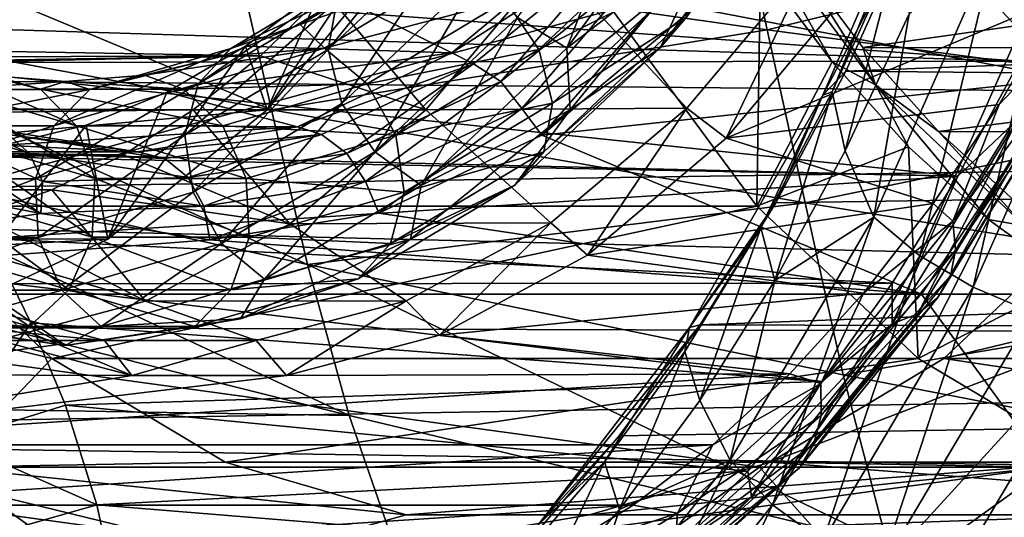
# Model space of a CAD drawing. Header units: metres. Extents: x -62 to 150, y -92 to 92.
# Tile 554 of 656: x 18.99 to 24.58, y 49.02 to 51.85. Entities that reach past the tile are written whole.
import ezdxf

# ---------------------------------------------------------------- set-up
doc = ezdxf.new("R2010")
doc.units = ezdxf.units.M
doc.layers.add('solid_500615', color=7, linetype='CONTINUOUS')

msp = doc.modelspace()

# ---------------------------------------------------------------- linework, layer by layer
at = {"layer": 'solid_500615'}
for points in [[(22.823362, 51.918865, 10.119308), (23.610107, 52.911377, 8.99572), (24.936405, 51.515221, 7.10157)], [(23.553944, 51.42284, 4.408726), (24.219845, 52.958393, 3.582947), (23.606916, 51.440926, 4.287456)], [(23.553944, 51.42284, 4.408726), (24.046759, 52.360786, 4.001902), (24.219845, 52.958393, 3.582947)], [(24.219845, 52.958393, 3.582947), (23.980631, 52.268784, 3.753736), (23.606916, 51.440926, 4.287456)], [(23.610107, 52.911377, 8.99572), (25.637812, 52.947132, 6.099857), (24.936405, 51.515221, 7.10157)], [(21.81934, 51.863857, 8.788908), (22.54587, 52.849743, 7.751315), (22.098846, 51.689903, 8.845882)], [(22.54587, 52.849743, 7.751315), (22.84091, 52.696869, 7.786105), (22.098846, 51.689903, 8.845882)], [(43.289104, 52.749004, 42.494816), (44.010193, 51.277042, 41.464993), (11.985031, 52.360786, 21.227833)], [(20.219879, 52.222961, 32.066986), (23.236803, 51.794544, 34.568848), (23.025438, 52.783855, 34.877197)], [(23.025438, 52.783855, 34.877197), (23.236803, 51.794544, 34.568848), (26.041767, 52.473843, 37.388412)], [(54.737831, 52.749058, 26.144341), (24.046759, 52.360786, 4.001902), (23.684385, 51.559376, 4.519424)], [(54.01675, 51.277092, 27.17415), (54.737831, 52.749058, 26.144341), (23.684385, 51.559376, 4.519424)], [(22.098846, 51.689903, 8.845882), (22.84091, 52.696869, 7.786105), (22.936951, 52.339554, 8.213639)], [(22.630499, 51.690514, 9.218637), (22.936951, 52.339554, 8.213639), (23.372509, 52.697407, 8.158937)], [(22.630499, 51.690514, 9.218637), (23.372509, 52.697407, 8.158937), (22.779068, 51.864956, 9.461796)], [(17.220516, 52.676804, 29.552767), (20.421335, 51.338207, 31.769438), (20.219879, 52.222961, 32.066986)], [(17.220516, 52.676804, 29.552767), (17.406792, 51.897495, 29.28005), (20.421335, 51.338207, 31.769438)], [(21.524834, 52.647465, 9.207676), (21.500717, 52.395374, 8.989732), (20.743916, 51.681328, 10.070555)], [(20.793119, 51.957088, 10.25267), (21.524834, 52.647465, 9.207676), (20.743916, 51.681328, 10.070555)], [(23.852058, 51.480328, 23.496443), (23.378517, 52.233299, 24.347076), (23.09128, 52.512688, 24.582947)], [(23.09128, 52.512688, 24.582947), (23.199709, 52.15678, 24.300468), (23.606714, 51.610855, 23.719204)], [(23.852058, 51.480328, 23.496443), (23.09128, 52.512688, 24.582947), (23.606714, 51.610855, 23.719204)], [(23.236803, 51.794544, 34.568848), (26.268398, 51.391872, 37.056774), (26.041767, 52.473843, 37.388412)], [(20.397736, 51.339745, 8.178777), (21.118267, 52.433067, 9.067542), (20.706339, 52.033047, 9.655836)], [(20.397736, 51.339745, 8.178777), (21.216732, 52.339554, 7.009129), (21.118267, 52.433067, 9.067542)], [(44.010193, 51.277042, 41.464993), (12.347404, 51.559376, 20.71031), (11.985031, 52.360786, 21.227833)], [(20.743916, 51.681328, 10.070555), (21.500717, 52.395374, 8.989732), (20.821203, 51.375362, 9.960832)], [(21.500717, 52.395374, 8.989732), (21.605841, 52.115669, 8.840255), (20.821203, 51.375362, 9.960832)], [(21.941397, 51.682831, 10.909845), (22.698061, 52.396748, 9.829217), (21.752958, 51.95829, 10.925402)], [(22.803185, 52.117043, 9.67974), (22.698061, 52.396748, 9.829217), (21.941397, 51.682831, 10.909845)], [(23.553944, 51.42284, 4.408726), (23.684385, 51.559376, 4.519424), (24.046759, 52.360786, 4.001902)], [(13.112591, 51.345097, 3.066365), (13.93245, 52.348595, 1.895486), (21.216732, 52.339554, 7.009129)], [(13.112591, 51.345097, 3.066365), (21.216732, 52.339554, 7.009129), (20.397736, 51.339745, 8.178777)], [(17.730583, 52.121891, 0.369187), (24.991106, 52.311672, 5.280504), (24.670111, 51.61591, 5.739018)], [(20.706339, 52.033047, 9.655836), (22.26708, 52.348557, 10.042036), (21.44676, 51.663204, 11.213574)], [(22.379375, 52.259544, 10.214622), (21.44676, 51.663204, 11.213574), (22.26708, 52.348557, 10.042036)], [(22.098846, 51.689903, 8.845882), (22.936951, 52.339554, 8.213639), (22.117954, 51.339745, 9.383287)], [(22.630499, 51.690514, 9.218637), (22.117954, 51.339745, 9.383287), (22.936951, 52.339554, 8.213639)], [(24.539656, 52.2994, 3.052626), (23.844027, 50.729298, 4.048327), (24.043787, 51.88427, 3.663541)], [(24.104622, 50.509071, 3.922002), (23.844027, 50.729298, 4.048327), (24.539656, 52.2994, 3.052626)], [(24.81715, 52.118504, 2.902112), (24.104622, 50.509071, 3.922002), (24.539656, 52.2994, 3.052626)], [(22.379375, 52.259544, 10.214622), (21.569481, 51.601112, 11.371274), (21.44676, 51.663204, 11.213574)], [(21.723804, 51.499252, 11.434073), (21.569481, 51.601112, 11.371274), (22.379375, 52.259544, 10.214622)], [(22.543524, 52.165668, 10.263395), (21.723804, 51.499252, 11.434073), (22.379375, 52.259544, 10.214622)], [(23.606916, 51.440926, 4.287456), (23.980631, 52.268784, 3.753736), (23.680193, 51.105766, 4.182806)], [(23.980631, 52.268784, 3.753736), (24.043787, 51.88427, 3.663541), (23.680193, 51.105766, 4.182806)], [(20.219879, 52.222961, 32.066986), (20.421335, 51.338207, 31.769438), (23.236803, 51.794544, 34.568848)], [(20.728571, 52.0065, 8.534431), (21.298803, 51.339745, 8.809711), (22.007111, 52.181686, 7.798141)], [(22.007111, 52.181686, 7.798141), (21.298803, 51.339745, 8.809711), (22.782019, 51.348557, 9.82968)], [(22.007111, 52.181686, 7.798141), (22.782019, 51.348557, 9.82968), (23.490656, 52.19434, 8.817597)], [(22.782019, 51.348557, 9.82968), (23.005054, 51.177387, 9.859822), (23.490656, 52.19434, 8.817597)], [(23.490656, 52.19434, 8.817597), (23.005054, 51.177387, 9.859822), (23.727278, 52.039986, 8.828382)], [(23.378517, 52.233299, 24.347076), (23.781551, 51.692703, 23.771484), (27.502647, 52.224648, 27.222256)], [(23.852058, 51.480328, 23.496443), (23.781551, 51.692703, 23.771484), (23.378517, 52.233299, 24.347076)], [(23.781551, 51.692703, 23.771484), (27.905581, 51.685608, 26.646807), (27.502647, 52.224648, 27.222256)], [(20.959049, 52.147911, 10.471037), (20.793119, 51.957088, 10.25267), (20.006208, 51.486099, 11.376495)], [(20.190807, 51.688099, 11.568198), (20.959049, 52.147911, 10.471037), (20.006208, 51.486099, 11.376495)], [(21.011271, 52.073986, 10.963797), (20.959049, 52.147911, 10.471037), (20.190807, 51.688099, 11.568198)], [(21.490763, 52.148575, 10.843704), (21.011271, 52.073986, 10.963797), (20.58429, 51.824482, 11.573588)], [(20.722588, 51.688805, 11.940773), (21.490763, 52.148575, 10.843704), (20.58429, 51.824482, 11.573588)], [(21.752958, 51.95829, 10.925402), (21.490763, 52.148575, 10.843704), (20.722588, 51.688805, 11.940773)], [(21.844553, 51.346691, 11.450836), (21.723804, 51.499252, 11.434073), (22.543524, 52.165668, 10.263395)], [(22.678982, 52.025066, 10.259148), (21.844553, 51.346691, 11.450836), (22.543524, 52.165668, 10.263395)], [(22.356819, 51.907036, 24.749304), (23.179138, 50.791168, 23.574913), (23.199709, 52.15678, 24.300468)], [(23.179138, 50.791168, 23.574913), (23.606714, 51.610855, 23.719204), (23.199709, 52.15678, 24.300468)], [(20.728571, 52.0065, 8.534431), (8.48471, 52.120819, -0.260806), (8.514922, 51.848549, 0.309033)], [(17.977684, 51.823914, 0.833828), (17.730583, 52.121891, 0.369187), (24.670111, 51.61591, 5.739018)], [(20.58429, 51.824482, 11.573588), (21.011271, 52.073986, 10.963797), (20.190807, 51.688099, 11.568198)], [(20.821203, 51.375362, 9.960832), (21.605841, 52.115669, 8.840255), (21.009642, 51.099903, 9.945274)], [(21.605841, 52.115669, 8.840255), (21.81934, 51.863857, 8.788908), (21.009642, 51.099903, 9.945274)], [(22.018684, 51.376865, 10.800121), (22.803185, 52.117043, 9.67974), (21.941397, 51.682831, 10.909845)], [(22.779068, 51.864956, 9.461796), (22.803185, 52.117043, 9.67974), (22.018684, 51.376865, 10.800121)], [(24.407335, 50.330456, 3.882042), (24.104622, 50.509071, 3.922002), (24.81715, 52.118504, 2.902112)], [(25.133606, 51.972061, 2.84248), (24.407335, 50.330456, 3.882042), (24.81715, 52.118504, 2.902112)], [(20.274998, 51.700996, 10.271855), (20.706339, 52.033047, 9.655836), (21.44676, 51.663204, 11.213574)], [(20.397736, 51.339745, 8.178777), (20.706339, 52.033047, 9.655836), (20.274998, 51.700996, 10.271855)], [(22.678982, 52.025066, 10.259148), (21.957088, 51.195084, 11.356475), (21.844553, 51.346691, 11.450836)], [(22.678982, 52.025066, 10.259148), (22.823362, 51.918865, 10.119308), (21.957088, 51.195084, 11.356475)], [(24.903923, 51.975922, 7.147959), (23.727278, 52.039986, 8.828382), (23.005054, 51.177387, 9.859822)], [(20.728571, 52.0065, 8.534431), (8.514922, 51.848549, 0.309033), (20.360184, 51.646812, 9.060543)], [(20.728571, 52.0065, 8.534431), (20.360184, 51.646812, 9.060543), (21.298803, 51.339745, 8.809711)], [(20.966166, 51.487377, 12.049058), (21.752958, 51.95829, 10.925402), (20.722588, 51.688805, 11.940773)], [(21.941397, 51.682831, 10.909845), (21.752958, 51.95829, 10.925402), (20.966166, 51.487377, 12.049058)], [(24.556082, 51.36935, 7.644727), (24.903923, 51.975922, 7.147959), (23.005054, 51.177387, 9.859822)], [(24.746265, 50.18792, 3.922429), (24.407335, 50.330456, 3.882042), (25.133606, 51.972061, 2.84248)], [(24.962822, 51.797977, 7.020129), (24.903923, 51.975922, 7.147959), (24.556082, 51.36935, 7.644727)], [(22.356819, 51.907036, 24.749304), (17.434412, 51.907078, 21.30242), (18.256863, 50.791058, 20.127838)], [(22.356819, 51.907036, 24.749304), (18.256863, 50.791058, 20.127838), (23.179138, 50.791168, 23.574913)], [(20.793119, 51.957088, 10.25267), (20.743916, 51.681328, 10.070555), (19.930025, 51.194195, 11.232911)], [(20.006208, 51.486099, 11.376495), (20.793119, 51.957088, 10.25267), (19.930025, 51.194195, 11.232911)], [(21.957088, 51.195084, 11.356475), (22.823362, 51.918865, 10.119308), (24.936405, 51.515221, 7.10157)], [(20.360184, 51.646812, 9.060543), (8.514922, 51.848549, 0.309033), (8.512075, 51.604961, 0.865921)], [(17.406792, 51.897495, 29.28005), (20.626221, 50.460148, 31.454992), (20.421335, 51.338207, 31.769438)], [(17.406792, 51.897495, 29.28005), (17.599941, 51.126156, 28.990589), (20.626221, 50.460148, 31.454992)], [(21.009642, 51.099903, 9.945274), (21.81934, 51.863857, 8.788908), (21.271837, 50.909618, 10.026972)], [(21.81934, 51.863857, 8.788908), (22.098846, 51.689903, 8.845882), (21.271837, 50.909618, 10.026972)], [(21.969481, 51.101105, 10.618006), (22.779068, 51.864956, 9.461796), (22.018684, 51.376865, 10.800121)], [(22.630499, 51.690514, 9.218637), (22.779068, 51.864956, 9.461796), (21.969481, 51.101105, 10.618006)], [(23.844027, 50.729298, 4.048327), (23.680193, 51.105766, 4.182806), (24.043787, 51.88427, 3.663541)], [(18.145872, 51.607956, 1.174709), (17.977684, 51.823914, 0.833828), (24.670111, 51.61591, 5.739018)], [(20.145926, 51.64473, 12.199637), (20.58429, 51.824482, 11.573588), (20.190807, 51.688099, 11.568198)], [(20.722588, 51.688805, 11.940773), (20.58429, 51.824482, 11.573588), (20.145926, 51.64473, 12.199637)], [(20.421335, 51.338207, 31.769438), (23.453091, 50.810566, 34.247375), (23.236803, 51.794544, 34.568848)], [(23.236803, 51.794544, 34.568848), (23.453091, 50.810566, 34.247375), (26.268398, 51.391872, 37.056774)], [(24.292196, 50.705944, 7.977882), (24.962822, 51.797977, 7.020129), (24.556082, 51.36935, 7.644727)], [(24.990839, 51.653572, 6.851003), (24.962822, 51.797977, 7.020129), (24.292196, 50.705944, 7.977882)], [(18.308197, 51.688805, 15.38888), (19.109301, 51.455738, 14.244784), (18.354219, 51.64473, 14.758457)], [(19.31378, 51.248661, 14.408909), (19.109301, 51.455738, 14.244784), (18.308197, 51.688805, 15.38888)], [(18.493261, 51.487377, 15.580732), (19.31378, 51.248661, 14.408909), (18.308197, 51.688805, 15.38888)], [(20.190807, 51.688099, 11.568198), (20.006208, 51.486099, 11.376495), (19.185566, 51.247353, 12.548494)], [(19.389635, 51.455013, 12.712391), (20.190807, 51.688099, 11.568198), (19.185566, 51.247353, 12.548494)], [(20.145926, 51.64473, 12.199637), (20.190807, 51.688099, 11.568198), (19.389635, 51.455013, 12.712391)], [(19.4916, 50.603073, 9.472872), (20.274998, 51.700996, 10.271855), (19.827923, 51.439751, 10.910344)], [(19.4916, 50.603073, 9.472872), (20.397736, 51.339745, 8.178777), (20.274998, 51.700996, 10.271855)], [(20.722588, 51.688805, 11.940773), (20.145926, 51.64473, 12.199637), (19.699917, 51.536259, 12.836602)], [(19.921482, 51.455738, 13.084868), (20.722588, 51.688805, 11.940773), (19.699917, 51.536259, 12.836602)], [(19.827923, 51.439751, 10.910344), (20.274998, 51.700996, 10.271855), (21.44676, 51.663204, 11.213574)], [(20.966166, 51.487377, 12.049058), (20.722588, 51.688805, 11.940773), (19.921482, 51.455738, 13.084868)], [(19.930025, 51.194195, 11.232911), (20.743916, 51.681328, 10.070555), (19.977377, 50.870308, 11.16594)], [(20.743916, 51.681328, 10.070555), (20.821203, 51.375362, 9.960832), (19.977377, 50.870308, 11.16594)], [(21.127655, 51.195786, 12.071991), (21.941397, 51.682831, 10.909845), (20.966166, 51.487377, 12.049058)], [(22.018684, 51.376865, 10.800121), (21.941397, 51.682831, 10.909845), (21.127655, 51.195786, 12.071991)], [(21.271837, 50.909618, 10.026972), (22.098846, 51.689903, 8.845882), (22.117954, 51.339745, 9.383287)], [(21.803553, 50.910286, 10.39964), (22.117954, 51.339745, 9.383287), (22.630499, 51.690514, 9.218637)], [(21.803553, 50.910286, 10.39964), (22.630499, 51.690514, 9.218637), (21.969481, 51.101105, 10.618006)], [(23.781551, 51.692703, 23.771484), (24.210049, 51.215542, 23.159529), (27.905581, 51.685608, 26.646807)], [(23.852058, 51.480328, 23.496443), (24.210049, 51.215542, 23.159529), (23.781551, 51.692703, 23.771484)], [(24.210049, 51.215542, 23.159529), (28.333927, 51.209843, 26.035063), (27.905581, 51.685608, 26.646807)], [(20.360184, 51.646812, 9.060543), (8.491381, 51.453541, 1.241599), (8.477165, 51.389584, 1.408798)], [(20.360184, 51.646812, 9.060543), (8.477165, 51.389584, 1.408798), (19.976746, 51.338631, 9.608149)], [(20.360184, 51.646812, 9.060543), (8.512075, 51.604961, 0.865921), (8.491381, 51.453541, 1.241599)], [(19.109301, 51.455738, 14.244784), (18.800226, 51.536259, 14.121492), (18.354219, 51.64473, 14.758457)], [(19.699917, 51.536259, 12.836602), (20.145926, 51.64473, 12.199637), (19.389635, 51.455013, 12.712391)], [(19.827923, 51.439751, 10.910344), (21.44676, 51.663204, 11.213574), (20.569925, 51.242638, 12.465826)], [(20.360184, 51.646812, 9.060543), (19.976746, 51.338631, 9.608149), (21.298803, 51.339745, 8.809711)], [(21.569481, 51.601112, 11.371274), (20.569925, 51.242638, 12.465826), (21.44676, 51.663204, 11.213574)], [(24.308125, 50.541836, 7.826021), (24.990839, 51.653572, 6.851003), (24.292196, 50.705944, 7.977882)], [(24.972637, 51.524052, 6.668971), (24.990839, 51.653572, 6.851003), (24.308125, 50.541836, 7.826021)], [(18.145872, 51.607956, 1.174709), (24.670111, 51.61591, 5.739018), (24.321487, 50.962093, 6.237011)], [(18.505686, 51.101143, 1.993055), (18.145872, 51.607956, 1.174709), (24.321487, 50.962093, 6.237011)], [(21.569481, 51.601112, 11.371274), (20.70631, 51.197876, 12.604011), (20.569925, 51.242638, 12.465826)], [(20.850166, 51.091125, 12.681761), (20.70631, 51.197876, 12.604011), (21.569481, 51.601112, 11.371274)], [(21.723804, 51.499252, 11.434073), (20.850166, 51.091125, 12.681761), (21.569481, 51.601112, 11.371274)], [(23.179138, 50.791168, 23.574913), (24.039433, 51.128998, 23.101219), (23.606714, 51.610855, 23.719204)], [(23.852058, 51.480328, 23.496443), (23.606714, 51.610855, 23.719204), (24.039433, 51.128998, 23.101219)], [(24.661077, 51.284245, 6.137378), (24.321487, 50.962093, 6.237011), (24.670111, 51.61591, 5.739018)], [(44.010193, 51.277042, 41.464993), (12.744726, 50.810009, 20.142876), (12.347404, 51.559376, 20.71031)], [(19.111452, 50.749664, 15.420464), (16.023319, 50.292206, 19.830776), (15.202044, 51.515221, 21.003677)], [(18.185034, 51.192692, 16.743526), (19.111452, 50.749664, 15.420464), (15.202044, 51.515221, 21.003677)], [(18.800226, 51.536259, 14.121492), (19.250072, 51.5, 13.479048), (18.577385, 51.455013, 13.872405)], [(19.109301, 51.455738, 14.244784), (19.250072, 51.5, 13.479048), (18.800226, 51.536259, 14.121492)], [(19.250072, 51.5, 13.479048), (19.699917, 51.536259, 12.836602), (19.389635, 51.455013, 12.712391)], [(19.921482, 51.455738, 13.084868), (19.699917, 51.536259, 12.836602), (19.250072, 51.5, 13.479048)], [(21.957088, 51.195084, 11.356475), (24.936405, 51.515221, 7.10157), (24.115129, 50.292206, 8.274472)], [(54.01675, 51.277092, 27.17415), (23.684385, 51.559376, 4.519424), (23.287064, 50.810009, 5.086858)], [(23.553944, 51.42284, 4.408726), (23.287064, 50.810009, 5.086858), (23.684385, 51.559376, 4.519424)], [(24.936405, 51.515221, 7.10157), (25.753433, 50.292206, 9.421625), (24.115129, 50.292206, 8.274472)], [(24.279079, 50.394646, 7.659474), (24.972637, 51.524052, 6.668971), (24.308125, 50.541836, 7.826021)], [(24.90913, 51.415928, 6.48318), (24.972637, 51.524052, 6.668971), (24.279079, 50.394646, 7.659474)], [(19.048132, 51.091125, 15.255331), (18.174492, 51.499252, 16.503017), (18.925869, 51.197876, 15.146743)], [(18.231541, 51.346691, 16.61075), (18.174492, 51.499252, 16.503017), (19.048132, 51.091125, 15.255331)], [(19.389635, 51.455013, 12.712391), (19.185566, 51.247353, 12.548494), (18.353577, 51.247353, 13.736699)], [(18.577385, 51.455013, 13.872405), (19.389635, 51.455013, 12.712391), (18.353577, 51.247353, 13.736699)], [(19.418669, 50.948895, 14.512675), (19.31378, 51.248661, 14.408909), (18.493261, 51.487377, 15.580732)], [(18.570042, 51.195786, 15.724639), (19.418669, 50.948895, 14.512675), (18.493261, 51.487377, 15.580732)], [(19.250072, 51.5, 13.479048), (19.389635, 51.455013, 12.712391), (18.577385, 51.455013, 13.872405)], [(20.006208, 51.486099, 11.376495), (19.930025, 51.194195, 11.232911), (19.081247, 50.947262, 12.445093)], [(19.185566, 51.247353, 12.548494), (20.006208, 51.486099, 11.376495), (19.081247, 50.947262, 12.445093)], [(19.109301, 51.455738, 14.244784), (19.921482, 51.455738, 13.084868), (19.250072, 51.5, 13.479048)], [(20.145645, 51.248661, 13.220881), (19.921482, 51.455738, 13.084868), (19.109301, 51.455738, 14.244784)], [(19.31378, 51.248661, 14.408909), (20.145645, 51.248661, 13.220881), (19.109301, 51.455738, 14.244784)], [(20.145645, 51.248661, 13.220881), (20.966166, 51.487377, 12.049058), (19.921482, 51.455738, 13.084868)], [(21.127655, 51.195786, 12.071991), (20.966166, 51.487377, 12.049058), (20.145645, 51.248661, 13.220881)], [(20.955235, 50.93124, 12.720915), (20.850166, 51.091125, 12.681761), (21.723804, 51.499252, 11.434073)], [(21.844553, 51.346691, 11.450836), (20.955235, 50.93124, 12.720915), (21.723804, 51.499252, 11.434073)], [(24.699924, 50.680363, 22.285566), (24.210049, 51.215542, 23.159529), (23.852058, 51.480328, 23.496443)], [(23.852058, 51.480328, 23.496443), (24.039433, 51.128998, 23.101219), (24.494644, 50.714771, 22.451109)], [(24.699924, 50.680363, 22.285566), (23.852058, 51.480328, 23.496443), (24.494644, 50.714771, 22.451109)], [(19.368931, 51.251541, 11.565854), (19.827923, 51.439751, 10.910344), (20.569925, 51.242638, 12.465826)], [(19.4916, 50.603073, 9.472872), (19.827923, 51.439751, 10.910344), (19.368931, 51.251541, 11.565854)], [(22.796015, 50.101429, 5.491162), (23.553944, 51.42284, 4.408726), (23.20097, 50.667858, 4.867209)], [(22.796015, 50.101429, 5.491162), (23.287064, 50.810009, 5.086858), (23.553944, 51.42284, 4.408726)], [(23.20097, 50.667858, 4.867209), (23.606916, 51.440926, 4.287456), (23.281128, 50.368057, 4.752732)], [(23.553944, 51.42284, 4.408726), (23.606916, 51.440926, 4.287456), (23.20097, 50.667858, 4.867209)], [(23.606916, 51.440926, 4.287456), (23.680193, 51.105766, 4.182806), (23.281128, 50.368057, 4.752732)], [(24.20652, 50.27177, 7.48661), (24.90913, 51.415928, 6.48318), (24.279079, 50.394646, 7.659474)], [(24.803507, 51.334629, 6.302964), (24.90913, 51.415928, 6.48318), (24.20652, 50.27177, 7.48661)], [(19.976746, 51.338631, 9.608149), (8.477165, 51.389584, 1.408798), (8.41159, 51.202641, 1.934646)], [(12.204909, 50.605465, 4.362668), (13.112591, 51.345097, 3.066365), (20.397736, 51.339745, 8.178777)], [(18.231541, 51.346691, 16.61075), (19.111452, 50.749664, 15.420464), (18.185034, 51.192692, 16.743526)], [(19.120861, 50.93124, 15.340672), (19.111452, 50.749664, 15.420464), (18.231541, 51.346691, 16.61075)], [(19.120861, 50.93124, 15.340672), (18.231541, 51.346691, 16.61075), (19.048132, 51.091125, 15.255331)], [(19.977377, 50.870308, 11.16594), (20.821203, 51.375362, 9.960832), (20.138866, 50.57872, 11.188872)], [(20.821203, 51.375362, 9.960832), (21.009642, 51.099903, 9.945274), (20.138866, 50.57872, 11.188872)], [(21.844553, 51.346691, 11.450836), (21.030867, 50.750885, 12.679255), (20.955235, 50.93124, 12.720915)], [(21.844553, 51.346691, 11.450836), (21.957088, 51.195084, 11.356475), (21.030867, 50.750885, 12.679255)], [(21.175005, 50.871899, 12.00502), (22.018684, 51.376865, 10.800121), (21.127655, 51.195786, 12.071991)], [(21.969481, 51.101105, 10.618006), (22.018684, 51.376865, 10.800121), (21.175005, 50.871899, 12.00502)], [(21.298803, 51.339745, 8.809711), (22.009338, 50.697041, 10.933188), (22.782019, 51.348557, 9.82968)], [(22.009338, 50.697041, 10.933188), (22.216789, 50.512154, 10.985582), (22.782019, 51.348557, 9.82968)], [(22.782019, 51.348557, 9.82968), (22.216789, 50.512154, 10.985582), (23.005054, 51.177387, 9.859822)], [(24.181004, 50.807274, 8.180395), (24.556082, 51.36935, 7.644727), (23.005054, 51.177387, 9.859822)], [(23.453091, 50.810566, 34.247375), (26.499235, 50.314934, 36.712429), (26.268398, 51.391872, 37.056774)], [(24.292196, 50.705944, 7.977882), (24.556082, 51.36935, 7.644727), (24.181004, 50.807274, 8.180395)], [(19.976746, 51.338631, 9.608149), (8.41159, 51.202641, 1.934646), (19.580622, 51.083847, 10.173874)], [(12.204909, 50.605465, 4.362668), (20.397736, 51.339745, 8.178777), (19.4916, 50.603073, 9.472872)], [(19.976746, 51.338631, 9.608149), (19.580622, 51.083847, 10.173874), (20.52643, 50.691261, 9.912772)], [(19.976746, 51.338631, 9.608149), (20.52643, 50.691261, 9.912772), (21.298803, 51.339745, 8.809711)], [(20.421335, 51.338207, 31.769438), (20.626221, 50.460148, 31.454992), (23.453091, 50.810566, 34.247375)], [(21.298803, 51.339745, 8.809711), (20.52643, 50.691261, 9.912772), (22.009338, 50.697041, 10.933188)], [(21.271837, 50.909618, 10.026972), (22.117954, 51.339745, 9.383287), (21.211819, 50.603073, 10.677382)], [(21.803553, 50.910286, 10.39964), (21.211819, 50.603073, 10.677382), (22.117954, 51.339745, 9.383287)], [(24.094091, 50.179379, 7.316114), (24.803507, 51.334629, 6.302964), (24.20652, 50.27177, 7.48661)], [(24.661077, 51.284245, 6.137378), (24.803507, 51.334629, 6.302964), (24.094091, 50.179379, 7.316114)], [(44.010193, 51.277042, 41.464993), (44.854481, 50.019867, 40.259228), (12.744726, 50.810009, 20.142876)], [(19.185566, 51.247353, 12.548494), (19.081247, 50.947262, 12.445093), (18.220732, 50.947262, 13.674037)], [(18.353577, 51.247353, 13.736699), (19.185566, 51.247353, 12.548494), (18.220732, 50.947262, 13.674037)], [(18.43092, 51.099998, 12.905471), (19.661531, 51.100002, 13.763147), (18.753065, 51.241474, 15.06057)], [(18.525858, 50.151924, 10.852095), (19.368931, 51.251541, 11.565854), (18.901934, 51.137966, 12.232793)], [(18.525858, 50.151924, 10.852095), (19.4916, 50.603073, 9.472872), (19.368931, 51.251541, 11.565854)], [(18.925869, 51.197876, 15.146743), (18.753065, 51.241474, 15.06057), (19.661531, 51.100002, 13.763147)], [(18.901934, 51.137966, 12.232793), (19.368931, 51.251541, 11.565854), (20.569925, 51.242638, 12.465826)], [(18.901934, 51.137966, 12.232793), (20.569925, 51.242638, 12.465826), (19.661531, 51.100002, 13.763147)], [(20.279028, 50.948895, 13.283954), (20.145645, 51.248661, 13.220881), (19.31378, 51.248661, 14.408909)], [(19.418669, 50.948895, 14.512675), (20.279028, 50.948895, 13.283954), (19.31378, 51.248661, 14.408909)], [(20.70631, 51.197876, 12.604011), (19.661531, 51.100002, 13.763147), (20.569925, 51.242638, 12.465826)], [(20.279028, 50.948895, 13.283954), (21.127655, 51.195786, 12.071991), (20.145645, 51.248661, 13.220881)], [(54.01675, 51.277092, 27.17415), (23.287064, 50.810009, 5.086858), (22.857243, 50.117298, 5.700705)], [(53.17247, 50.019913, 28.379908), (54.01675, 51.277092, 27.17415), (22.857243, 50.117298, 5.700705)], [(23.947443, 50.122116, 7.156553), (24.321487, 50.962093, 6.237011), (24.661077, 51.284245, 6.137378)], [(23.947443, 50.122116, 7.156553), (24.661077, 51.284245, 6.137378), (24.094091, 50.179379, 7.316114)], [(19.580622, 51.083847, 10.173874), (8.41159, 51.202641, 1.934646), (8.316601, 51.044006, 2.440064)], [(18.523306, 50.871899, 15.79204), (19.403151, 50.615929, 14.535491), (18.570042, 51.195786, 15.724639)], [(19.403151, 50.615929, 14.535491), (19.418669, 50.948895, 14.512675), (18.570042, 51.195786, 15.724639)], [(19.81609, 51.062088, 13.875377), (18.925869, 51.197876, 15.146743), (19.661531, 51.100002, 13.763147)], [(19.048132, 51.091125, 15.255331), (18.925869, 51.197876, 15.146743), (19.81609, 51.062088, 13.875377)], [(19.081247, 50.947262, 12.445093), (19.930025, 51.194195, 11.232911), (19.09738, 50.614292, 12.422708)], [(19.930025, 51.194195, 11.232911), (19.977377, 50.870308, 11.16594), (19.09738, 50.614292, 12.422708)], [(20.70631, 51.197876, 12.604011), (19.81609, 51.062088, 13.875377), (19.661531, 51.100002, 13.763147)], [(19.949148, 50.953693, 13.968546), (19.81609, 51.062088, 13.875377), (20.70631, 51.197876, 12.604011)], [(20.850166, 51.091125, 12.681761), (19.949148, 50.953693, 13.968546), (20.70631, 51.197876, 12.604011)], [(21.175005, 50.871899, 12.00502), (21.127655, 51.195786, 12.071991), (20.279028, 50.948895, 13.283954)], [(21.030867, 50.750885, 12.679255), (21.957088, 51.195084, 11.356475), (24.115129, 50.292206, 8.274472)], [(24.181004, 50.807274, 8.180395), (23.005054, 51.177387, 9.859822), (22.216789, 50.512154, 10.985582)], [(24.210049, 51.215542, 23.159529), (24.660818, 50.805359, 22.51576), (28.333927, 51.209843, 26.035063)], [(24.699924, 50.680363, 22.285566), (24.660818, 50.805359, 22.51576), (24.210049, 51.215542, 23.159529)], [(17.599941, 51.126156, 28.990589), (17.825092, 50.37434, 28.673302), (19.238392, 50.009323, 29.808414)], [(17.599941, 51.126156, 28.990589), (19.238392, 50.009323, 29.808414), (20.863527, 49.601925, 31.108389)], [(17.599941, 51.126156, 28.990589), (20.863527, 49.601925, 31.108389), (20.626221, 50.460148, 31.454992)], [(18.43092, 51.099998, 12.905471), (18.901934, 51.137966, 12.232793), (19.661531, 51.100002, 13.763147)], [(23.179138, 50.791168, 23.574913), (24.095587, 49.926495, 22.266088), (24.039433, 51.128998, 23.101219)], [(24.095587, 49.926495, 22.266088), (24.494644, 50.714771, 22.451109), (24.039433, 51.128998, 23.101219)], [(19.580622, 51.083847, 10.173874), (8.316601, 51.044006, 2.440064), (8.193074, 50.912548, 2.924085)], [(19.580622, 51.083847, 10.173874), (8.193074, 50.912548, 2.924085), (19.174252, 50.884033, 10.75423)], [(18.521887, 51.076637, 2.033429), (18.505686, 51.101143, 1.993055), (24.321487, 50.962093, 6.237011)], [(18.80862, 50.6082, 2.821764), (18.521887, 51.076637, 2.033429), (24.321487, 50.962093, 6.237011)], [(19.949148, 50.953693, 13.968546), (19.048132, 51.091125, 15.255331), (19.81609, 51.062088, 13.875377)], [(19.120861, 50.93124, 15.340672), (19.048132, 51.091125, 15.255331), (19.949148, 50.953693, 13.968546)], [(19.580622, 51.083847, 10.173874), (19.174252, 50.884033, 10.75423), (20.52643, 50.691261, 9.912772)], [(20.038048, 50.79134, 14.030793), (19.949148, 50.953693, 13.968546), (20.850166, 51.091125, 12.681761)], [(20.955235, 50.93124, 12.720915), (20.038048, 50.79134, 14.030793), (20.850166, 51.091125, 12.681761)], [(20.138866, 50.57872, 11.188872), (21.009642, 51.099903, 9.945274), (20.382444, 50.377293, 11.297158)], [(21.009642, 51.099903, 9.945274), (21.271837, 50.909618, 10.026972), (20.382444, 50.377293, 11.297158)], [(21.098822, 50.579994, 11.861436), (21.969481, 51.101105, 10.618006), (21.175005, 50.871899, 12.00502)], [(21.803553, 50.910286, 10.39964), (21.969481, 51.101105, 10.618006), (21.098822, 50.579994, 11.861436)], [(23.844027, 50.729298, 4.048327), (23.281128, 50.368057, 4.752732), (23.680193, 51.105766, 4.182806)], [(18.80862, 50.6082, 2.821764), (24.321487, 50.962093, 6.237011), (23.946928, 50.353992, 6.772039)], [(20.038048, 50.79134, 14.030793), (19.120861, 50.93124, 15.340672), (19.949148, 50.953693, 13.968546)], [(23.947443, 50.122116, 7.156553), (23.946928, 50.353992, 6.772039), (24.321487, 50.962093, 6.237011)], [(19.174252, 50.884033, 10.75423), (8.193074, 50.912548, 2.924085), (8.042953, 50.806965, 3.387788)], [(19.081247, 50.947262, 12.445093), (19.09738, 50.614292, 12.422708), (18.205214, 50.614292, 13.696853)], [(18.220732, 50.947262, 13.674037), (19.081247, 50.947262, 12.445093), (18.205214, 50.614292, 13.696853)], [(20.038048, 50.79134, 14.030793), (19.111452, 50.749664, 15.420464), (19.120861, 50.93124, 15.340672)], [(19.403151, 50.615929, 14.535491), (20.29516, 50.615929, 13.261568), (19.418669, 50.948895, 14.512675)], [(20.29516, 50.615929, 13.261568), (20.279028, 50.948895, 13.283954), (19.418669, 50.948895, 14.512675)], [(20.955235, 50.93124, 12.720915), (20.071196, 50.60017, 14.049808), (20.038048, 50.79134, 14.030793)], [(20.955235, 50.93124, 12.720915), (21.030867, 50.750885, 12.679255), (20.071196, 50.60017, 14.049808)], [(20.29516, 50.615929, 13.261568), (21.175005, 50.871899, 12.00502), (20.279028, 50.948895, 13.283954)], [(20.382444, 50.377293, 11.297158), (21.271837, 50.909618, 10.026972), (21.211819, 50.603073, 10.677382)], [(20.914225, 50.377998, 11.669733), (21.211819, 50.603073, 10.677382), (21.803553, 50.910286, 10.39964)], [(20.914225, 50.377998, 11.669733), (21.803553, 50.910286, 10.39964), (21.098822, 50.579994, 11.861436)], [(19.174252, 50.884033, 10.75423), (8.042953, 50.806965, 3.387788), (18.760141, 50.740421, 11.345639)], [(18.362324, 50.579994, 15.76956), (19.270306, 50.315834, 14.472829), (18.523306, 50.871899, 15.79204)], [(19.270306, 50.315834, 14.472829), (19.403151, 50.615929, 14.535491), (18.523306, 50.871899, 15.79204)], [(19.174252, 50.884033, 10.75423), (18.760141, 50.740421, 11.345639), (19.707249, 50.250721, 11.082686)], [(19.09738, 50.614292, 12.422708), (19.977377, 50.870308, 11.16594), (19.230762, 50.314526, 12.48578)], [(19.174252, 50.884033, 10.75423), (19.707249, 50.250721, 11.082686), (20.52643, 50.691261, 9.912772)], [(19.977377, 50.870308, 11.16594), (20.138866, 50.57872, 11.188872), (19.230762, 50.314526, 12.48578)], [(21.098822, 50.579994, 11.861436), (21.175005, 50.871899, 12.00502), (20.29516, 50.615929, 13.261568)], [(44.854481, 50.019867, 40.259228), (13.174546, 50.117298, 19.529028), (12.744726, 50.810009, 20.142876)], [(19.17341, 49.926338, 18.818874), (18.256863, 50.791058, 20.127838), (17.661623, 50.292206, 20.977928)], [(23.179138, 50.791168, 23.574913), (18.256863, 50.791058, 20.127838), (19.17341, 49.926338, 18.818874)], [(20.038048, 50.79134, 14.030793), (20.071196, 50.60017, 14.049808), (19.111452, 50.749664, 15.420464)], [(23.179138, 50.791168, 23.574913), (19.17341, 49.926338, 18.818874), (24.095587, 49.926495, 22.266088)], [(20.626221, 50.460148, 31.454992), (23.669893, 49.832306, 33.908672), (23.453091, 50.810566, 34.247375)], [(23.783831, 50.296196, 8.747615), (24.181004, 50.807274, 8.180395), (22.216789, 50.512154, 10.985582)], [(22.796015, 50.101429, 5.491162), (22.857243, 50.117298, 5.700705), (23.287064, 50.810009, 5.086858)], [(23.453091, 50.810566, 34.247375), (23.669893, 49.832306, 33.908672), (26.499235, 50.314934, 36.712429)], [(24.292196, 50.705944, 7.977882), (24.181004, 50.807274, 8.180395), (23.783831, 50.296196, 8.747615)], [(25.158195, 50.791058, 10.271714), (24.241648, 49.926338, 11.58068), (25.753433, 50.292206, 9.421625)], [(29.164454, 49.926495, 15.026997), (24.241648, 49.926338, 11.58068), (25.158195, 50.791058, 10.271714)], [(19.111452, 50.749664, 15.420464), (20.071196, 50.60017, 14.049808), (16.023319, 50.292206, 19.830776)], [(18.760141, 50.740421, 11.345639), (18.340847, 50.6539, 11.944455), (19.707249, 50.250721, 11.082686)], [(20.071196, 50.60017, 14.049808), (21.030867, 50.750885, 12.679255), (24.115129, 50.292206, 8.274472)], [(23.844027, 50.729298, 4.048327), (23.027029, 49.348198, 5.216934), (23.281128, 50.368057, 4.752732)], [(23.267611, 49.09338, 5.119237), (23.027029, 49.348198, 5.216934), (23.844027, 50.729298, 4.048327)], [(24.104622, 50.509071, 3.922002), (23.267611, 49.09338, 5.119237), (23.844027, 50.729298, 4.048327)], [(20.52643, 50.691261, 9.912772), (19.707249, 50.250721, 11.082686), (21.187302, 50.252945, 12.107157)], [(20.52643, 50.691261, 9.912772), (21.187302, 50.252945, 12.107157), (22.009338, 50.697041, 10.933188)], [(21.187302, 50.252945, 12.107157), (21.376997, 50.058155, 12.184931), (22.009338, 50.697041, 10.933188)], [(22.009338, 50.697041, 10.933188), (21.376997, 50.058155, 12.184931), (22.216789, 50.512154, 10.985582)], [(23.542322, 49.783318, 9.048815), (24.292196, 50.705944, 7.977882), (23.783831, 50.296196, 8.747615)], [(24.308125, 50.541836, 7.826021), (24.292196, 50.705944, 7.977882), (23.542322, 49.783318, 9.048815)], [(24.095587, 49.926495, 22.266088), (24.968901, 50.371349, 21.773802), (24.494644, 50.714771, 22.451109)], [(24.699924, 50.680363, 22.285566), (24.494644, 50.714771, 22.451109), (24.968901, 50.371349, 21.773802)], [(18.340847, 50.6539, 11.944455), (18.859554, 50.027962, 12.293318), (19.707249, 50.250721, 11.082686)], [(19.270306, 50.315834, 14.472829), (20.190842, 50.315834, 13.158167), (19.403151, 50.615929, 14.535491)], [(20.190842, 50.315834, 13.158167), (20.29516, 50.615929, 13.261568), (19.403151, 50.615929, 14.535491)], [(20.190842, 50.315834, 13.158167), (21.098822, 50.579994, 11.861436), (20.29516, 50.615929, 13.261568)], [(22.769463, 49.964542, 5.483464), (23.20097, 50.667858, 4.867209), (22.854204, 49.687809, 5.36244)], [(22.796015, 50.101429, 5.491162), (23.20097, 50.667858, 4.867209), (22.769463, 49.964542, 5.483464)], [(23.20097, 50.667858, 4.867209), (23.281128, 50.368057, 4.752732), (22.854204, 49.687809, 5.36244)], [(11.237267, 50.152496, 5.744605), (12.204909, 50.605465, 4.362668), (19.4916, 50.603073, 9.472872)], [(11.237267, 50.152496, 5.744605), (19.4916, 50.603073, 9.472872), (18.525858, 50.151924, 10.852095)], [(20.071196, 50.60017, 14.049808), (24.115129, 50.292206, 8.274472), (16.023319, 50.292206, 19.830776)], [(18.119045, 50.377998, 15.66166), (19.046497, 50.108173, 14.337123), (18.362324, 50.579994, 15.76956)], [(18.205214, 50.614292, 13.696853), (19.09738, 50.614292, 12.422708), (18.310101, 50.314526, 13.800619)], [(19.09738, 50.614292, 12.422708), (19.230762, 50.314526, 12.48578), (18.310101, 50.314526, 13.800619)], [(19.046497, 50.108173, 14.337123), (19.270306, 50.315834, 14.472829), (18.362324, 50.579994, 15.76956)], [(18.947632, 50.349529, 3.272589), (18.80862, 50.6082, 2.821764), (23.946928, 50.353992, 6.772039)], [(19.230762, 50.314526, 12.48578), (20.138866, 50.57872, 11.188872), (19.454926, 50.107449, 12.621793)], [(20.138866, 50.57872, 11.188872), (20.382444, 50.377293, 11.297158), (19.454926, 50.107449, 12.621793)], [(20.914225, 50.377998, 11.669733), (21.098822, 50.579994, 11.861436), (20.190842, 50.315834, 13.158167)], [(20.382444, 50.377293, 11.297158), (21.211819, 50.603073, 10.677382), (20.246077, 50.151924, 12.056604)], [(20.914225, 50.377998, 11.669733), (20.246077, 50.151924, 12.056604), (21.211819, 50.603073, 10.677382)], [(23.783831, 50.296196, 8.747615), (22.216789, 50.512154, 10.985582), (21.376997, 50.058155, 12.184931)], [(23.554024, 48.886456, 5.102593), (23.267611, 49.09338, 5.119237), (24.104622, 50.509071, 3.922002)], [(23.544735, 49.602585, 8.916254), (24.308125, 50.541836, 7.826021), (23.542322, 49.783318, 9.048815)], [(24.279079, 50.394646, 7.659474), (24.308125, 50.541836, 7.826021), (23.544735, 49.602585, 8.916254)], [(24.407335, 50.330456, 3.882042), (23.554024, 48.886456, 5.102593), (24.104622, 50.509071, 3.922002)], [(20.626221, 50.460148, 31.454992), (20.863527, 49.601925, 31.108389), (23.919733, 48.871433, 33.537949)], [(20.626221, 50.460148, 31.454992), (23.919733, 48.871433, 33.537949), (23.669893, 49.832306, 33.908672)], [(23.503569, 49.440483, 8.767018), (24.279079, 50.394646, 7.659474), (23.544735, 49.602585, 8.916254)], [(24.20652, 50.27177, 7.48661), (24.279079, 50.394646, 7.659474), (23.503569, 49.440483, 8.767018)], [(19.238392, 50.009323, 29.808414), (17.825092, 50.37434, 28.673302), (16.722605, 49.67065, 26.835152)], [(18.119045, 50.377998, 15.66166), (18.254066, 50.151924, 14.90149), (19.046497, 50.108173, 14.337123)], [(18.605431, 49.460129, 4.379103), (18.947632, 50.349529, 3.272589), (19.055866, 50.128147, 3.669398)], [(18.947632, 50.349529, 3.272589), (23.946928, 50.353992, 6.772039), (23.548395, 49.79414, 7.34129)], [(19.055866, 50.128147, 3.669398), (18.947632, 50.349529, 3.272589), (23.548395, 49.79414, 7.34129)], [(19.454926, 50.107449, 12.621793), (20.382444, 50.377293, 11.297158), (20.246077, 50.151924, 12.056604)], [(19.986773, 50.108173, 12.99427), (20.246077, 50.151924, 12.056604), (20.914225, 50.377998, 11.669733)], [(19.986773, 50.108173, 12.99427), (20.914225, 50.377998, 11.669733), (20.190842, 50.315834, 13.158167)], [(23.027029, 49.348198, 5.216934), (22.854204, 49.687809, 5.36244), (23.281128, 50.368057, 4.752732)], [(23.947443, 50.122116, 7.156553), (23.548395, 49.79414, 7.34129), (23.946928, 50.353992, 6.772039)], [(24.095587, 49.926495, 22.266088), (25.081167, 49.336597, 20.858532), (24.968901, 50.371349, 21.773802)], [(23.194206, 49.308235, 9.589685), (16.944242, 49.308235, 18.515562), (16.023319, 50.292206, 19.830776)], [(24.115129, 50.292206, 8.274472), (23.194206, 49.308235, 9.589685), (16.023319, 50.292206, 19.830776)], [(19.17341, 49.926338, 18.818874), (17.661623, 50.292206, 20.977928), (18.582546, 49.308235, 19.662714)], [(18.310101, 50.314526, 13.800619), (19.230762, 50.314526, 12.48578), (18.51458, 50.107449, 13.964744)], [(19.230762, 50.314526, 12.48578), (19.454926, 50.107449, 12.621793), (18.51458, 50.107449, 13.964744)], [(19.046497, 50.108173, 14.337123), (19.986773, 50.108173, 12.99427), (19.270306, 50.315834, 14.472829)], [(19.986773, 50.108173, 12.99427), (20.190842, 50.315834, 13.158167), (19.270306, 50.315834, 14.472829)], [(23.36655, 49.839279, 9.343554), (23.783831, 50.296196, 8.747615), (21.376997, 50.058155, 12.184931)], [(24.115129, 50.292206, 8.274472), (24.832512, 49.308235, 10.736838), (23.194206, 49.308235, 9.589685)], [(23.256063, 49.336494, 12.988238), (24.832512, 49.308235, 10.736838), (25.753433, 50.292206, 9.421625)], [(24.241648, 49.926338, 11.58068), (23.256063, 49.336494, 12.988238), (25.753433, 50.292206, 9.421625)], [(23.542322, 49.783318, 9.048815), (23.783831, 50.296196, 8.747615), (23.36655, 49.839279, 9.343554)], [(23.880238, 48.722214, 5.16117), (23.554024, 48.886456, 5.102593), (24.407335, 50.330456, 3.882042)], [(23.669893, 49.832306, 33.908672), (26.728827, 49.242977, 36.350731), (26.499235, 50.314934, 36.712429)], [(24.746265, 50.18792, 3.922429), (23.880238, 48.722214, 5.16117), (24.407335, 50.330456, 3.882042)], [(24.115129, 50.292206, 8.274472), (25.753433, 50.292206, 9.421625), (24.832512, 49.308235, 10.736838)], [(17.154593, 50.250721, 14.728255), (18.620365, 50.254196, 15.77312), (19.472532, 50.028519, 14.556101)], [(18.002287, 50.027962, 13.517624), (17.154593, 50.250721, 14.728255), (19.472532, 50.028519, 14.556101)], [(18.620365, 50.254196, 15.77312), (18.759144, 50.059078, 15.923613), (19.62846, 49.829369, 14.682101)], [(18.620365, 50.254196, 15.77312), (19.62846, 49.829369, 14.682101), (19.472532, 50.028519, 14.556101)], [(19.707249, 50.250721, 11.082686), (18.859554, 50.027962, 12.293318), (20.33499, 50.028088, 13.324383)], [(19.707249, 50.250721, 11.082686), (20.33499, 50.028088, 13.324383), (21.187302, 50.252945, 12.107157)], [(20.33499, 50.028088, 13.324383), (20.50758, 49.829052, 13.426588), (21.187302, 50.252945, 12.107157)], [(21.187302, 50.252945, 12.107157), (20.50758, 49.829052, 13.426588), (21.376997, 50.058155, 12.184931)], [(23.420889, 49.305157, 8.608606), (24.20652, 50.27177, 7.48661), (23.503569, 49.440483, 8.767018)], [(24.094091, 50.179379, 7.316114), (24.20652, 50.27177, 7.48661), (23.420889, 49.305157, 8.608606)], [(23.300852, 49.203407, 8.448977), (24.094091, 50.179379, 7.316114), (23.420889, 49.305157, 8.608606)], [(23.947443, 50.122116, 7.156553), (24.094091, 50.179379, 7.316114), (23.300852, 49.203407, 8.448977)], [(25.11548, 50.075859, 4.037185), (23.880238, 48.722214, 5.16117), (24.746265, 50.18792, 3.922429)], [(44.854481, 50.019867, 40.259228), (13.634214, 49.485519, 18.872555), (13.174546, 50.117298, 19.529028)], [(18.51458, 50.107449, 13.964744), (19.250072, 50, 13.479048), (18.254066, 50.151924, 14.90149)], [(19.046497, 50.108173, 14.337123), (18.254066, 50.151924, 14.90149), (19.250072, 50, 13.479048)], [(18.605431, 49.460129, 4.379103), (19.055866, 50.128147, 3.669398), (19.251158, 49.66111, 4.547737)], [(19.251158, 49.66111, 4.547737), (19.055866, 50.128147, 3.669398), (23.548395, 49.79414, 7.34129)], [(19.454926, 50.107449, 12.621793), (20.246077, 50.151924, 12.056604), (19.250072, 50, 13.479048)], [(19.986773, 50.108173, 12.99427), (19.250072, 50, 13.479048), (20.246077, 50.151924, 12.056604)], [(21.937935, 48.981525, 6.716627), (22.397575, 49.485519, 6.357179), (22.857243, 50.117298, 5.700705)], [(21.937935, 48.981525, 6.716627), (22.857243, 50.117298, 5.700705), (22.796015, 50.101429, 5.491162)], [(53.17247, 50.019913, 28.379908), (22.857243, 50.117298, 5.700705), (22.397575, 49.485519, 6.357179)], [(23.149488, 49.140343, 8.296149), (23.548395, 49.79414, 7.34129), (23.947443, 50.122116, 7.156553)], [(23.149488, 49.140343, 8.296149), (23.947443, 50.122116, 7.156553), (23.300852, 49.203407, 8.448977)], [(16.771709, 49.839458, 18.761963), (19.62846, 49.829369, 14.682101), (18.759144, 50.059078, 15.923613)], [(18.51458, 50.107449, 13.964744), (19.454926, 50.107449, 12.621793), (19.250072, 50, 13.479048)], [(19.046497, 50.108173, 14.337123), (19.250072, 50, 13.479048), (19.986773, 50.108173, 12.99427)], [(23.36655, 49.839279, 9.343554), (21.376997, 50.058155, 12.184931), (20.50758, 49.829052, 13.426588)], [(21.937935, 48.981525, 6.716627), (22.796015, 50.101429, 5.491162), (22.314072, 49.33852, 6.133831)], [(22.796015, 50.101429, 5.491162), (22.769463, 49.964542, 5.483464), (22.314072, 49.33852, 6.133831)], [(25.11548, 50.075859, 4.037185), (24.240227, 48.595451, 5.28912), (23.880238, 48.722214, 5.16117)], [(25.11548, 50.075859, 4.037185), (24.782366, 48.762745, 5.22511), (24.240227, 48.595451, 5.28912)], [(44.854481, 50.019867, 40.259228), (45.801174, 49.008438, 38.907207), (13.634214, 49.485519, 18.872555)], [(20.863527, 49.601925, 31.108389), (19.238392, 50.009323, 29.808414), (16.722605, 49.67065, 26.835152)], [(18.002287, 50.027962, 13.517624), (19.472532, 50.028519, 14.556101), (20.33499, 50.028088, 13.324383)], [(18.859554, 50.027962, 12.293318), (18.002287, 50.027962, 13.517624), (20.33499, 50.028088, 13.324383)], [(19.472532, 50.028519, 14.556101), (19.62846, 49.829369, 14.682101), (20.33499, 50.028088, 13.324383)], [(20.33499, 50.028088, 13.324383), (19.62846, 49.829369, 14.682101), (20.50758, 49.829052, 13.426588)], [(53.17247, 50.019913, 28.379908), (22.397575, 49.485519, 6.357179), (21.910892, 48.918564, 7.052234)], [(52.22578, 49.008476, 29.731918), (53.17247, 50.019913, 28.379908), (21.910892, 48.918564, 7.052234)], [(22.314072, 49.33852, 6.133831), (22.769463, 49.964542, 5.483464), (22.398508, 49.067192, 6.013243)], [(22.769463, 49.964542, 5.483464), (22.854204, 49.687809, 5.36244), (22.398508, 49.067192, 6.013243)], [(20.158993, 49.336494, 17.411314), (19.17341, 49.926338, 18.818874), (18.582546, 49.308235, 19.662714)], [(24.095587, 49.926495, 22.266088), (19.17341, 49.926338, 18.818874), (20.158993, 49.336494, 17.411314)], [(24.095587, 49.926495, 22.266088), (20.158993, 49.336494, 17.411314), (25.081167, 49.336597, 20.858532)], [(28.178871, 49.336597, 16.434553), (23.256063, 49.336494, 12.988238), (24.241648, 49.926338, 11.58068)], [(28.178871, 49.336597, 16.434553), (24.241648, 49.926338, 11.58068), (29.164454, 49.926495, 15.026997)], [(16.771709, 49.839458, 18.761963), (17.209169, 49.435913, 18.137207), (19.62846, 49.829369, 14.682101)], [(17.209169, 49.435913, 18.137207), (23.36655, 49.839279, 9.343554), (20.50758, 49.829052, 13.426588)], [(17.209169, 49.435913, 18.137207), (22.928879, 49.435627, 9.968615), (23.36655, 49.839279, 9.343554)], [(23.542322, 49.783318, 9.048815), (23.36655, 49.839279, 9.343554), (22.928879, 49.435627, 9.968615)], [(17.209169, 49.435913, 18.137207), (20.50758, 49.829052, 13.426588), (19.62846, 49.829369, 14.682101)], [(19.251158, 49.66111, 4.547737), (23.548395, 49.79414, 7.34129), (23.127882, 49.284824, 7.941955)], [(22.727703, 49.046486, 10.212212), (23.542322, 49.783318, 9.048815), (22.928879, 49.435627, 9.968615)], [(23.544735, 49.602585, 8.916254), (23.542322, 49.783318, 9.048815), (22.727703, 49.046486, 10.212212)], [(23.149488, 49.140343, 8.296149), (23.127882, 49.284824, 7.941955), (23.548395, 49.79414, 7.34129)], [(23.669893, 49.832306, 33.908672), (23.919733, 48.871433, 33.537949), (26.728827, 49.242977, 36.350731)], [(21.221603, 48.568512, 30.558338), (16.722605, 49.67065, 26.835152), (17.20845, 48.642635, 26.136492)], [(21.221603, 48.568512, 30.558338), (20.863527, 49.601925, 31.108389), (16.722605, 49.67065, 26.835152)], [(23.027029, 49.348198, 5.216934), (22.398508, 49.067192, 6.013243), (22.854204, 49.687809, 5.36244)], [(18.605431, 49.460129, 4.379103), (19.251158, 49.66111, 4.547737), (19.430542, 49.094643, 5.719613)], [(19.430542, 49.094643, 5.719613), (19.251158, 49.66111, 4.547737), (23.127882, 49.284824, 7.941955)], [(23.919733, 48.871433, 33.537949), (20.863527, 49.601925, 31.108389), (21.221603, 48.568512, 30.558338)], [(22.715372, 48.852432, 10.100707), (23.544735, 49.602585, 8.916254), (22.727703, 49.046486, 10.212212)], [(23.503569, 49.440483, 8.767018), (23.544735, 49.602585, 8.916254), (22.715372, 48.852432, 10.100707)], [(45.801174, 49.008438, 38.907207), (14.120897, 48.918564, 18.1775), (13.634214, 49.485519, 18.872555)], [(18.238169, 48.7523, 5.357728), (18.605431, 49.460129, 4.379103), (19.430542, 49.094643, 5.719613)], [(21.937935, 48.981525, 6.716627), (21.910892, 48.918564, 7.052234), (22.397575, 49.485519, 6.357179)], [(17.209169, 49.435913, 18.137207), (17.66044, 49.092464, 17.492723), (22.928879, 49.435627, 9.968615)], [(17.66044, 49.092464, 17.492723), (22.477327, 49.092091, 10.613496), (22.928879, 49.435627, 9.968615)], [(22.727703, 49.046486, 10.212212), (22.928879, 49.435627, 9.968615), (22.477327, 49.092091, 10.613496)], [(22.66098, 48.678383, 9.970358), (23.503569, 49.440483, 8.767018), (22.715372, 48.852432, 10.100707)], [(23.420889, 49.305157, 8.608606), (23.503569, 49.440483, 8.767018), (22.66098, 48.678383, 9.970358)], [(21.186665, 49.037552, 15.943648), (20.158993, 49.336494, 17.411314), (18.582546, 49.308235, 19.662714)], [(25.081167, 49.336597, 20.858532), (20.158993, 49.336494, 17.411314), (21.186665, 49.037552, 15.943648)], [(25.081167, 49.336597, 20.858532), (21.186665, 49.037552, 15.943648), (26.108999, 49.037571, 19.390638)], [(21.819901, 48.768169, 6.83958), (22.314072, 49.33852, 6.133831), (21.914953, 48.504036, 6.703829)], [(21.937935, 48.981525, 6.716627), (22.314072, 49.33852, 6.133831), (21.819901, 48.768169, 6.83958)], [(22.314072, 49.33852, 6.133831), (22.398508, 49.067192, 6.013243), (21.914953, 48.504036, 6.703829)], [(23.027029, 49.348198, 5.216934), (22.105324, 48.184273, 6.534616), (22.398508, 49.067192, 6.013243)], [(22.323204, 47.90033, 6.469375), (22.105324, 48.184273, 6.534616), (23.027029, 49.348198, 5.216934)], [(23.256063, 49.336494, 12.988238), (22.228394, 49.037552, 14.455905), (24.832512, 49.308235, 10.736838)], [(27.151041, 49.037571, 17.902447), (22.228394, 49.037552, 14.455905), (23.256063, 49.336494, 12.988238)], [(23.267611, 49.09338, 5.119237), (22.323204, 47.90033, 6.469375), (23.027029, 49.348198, 5.216934)], [(27.151041, 49.037571, 17.902447), (23.256063, 49.336494, 12.988238), (28.178871, 49.336597, 16.434553)], [(22.196316, 48.587543, 11.014823), (17.942133, 48.587543, 17.090425), (16.944242, 49.308235, 18.515562)], [(23.194206, 49.308235, 9.589685), (22.196316, 48.587543, 11.014823), (16.944242, 49.308235, 18.515562)], [(17.942133, 48.587543, 17.090425), (19.580437, 48.587543, 18.237577), (18.582546, 49.308235, 19.662714)], [(21.186665, 49.037552, 15.943648), (18.582546, 49.308235, 19.662714), (19.580437, 48.587543, 18.237577)], [(19.430542, 49.094643, 5.719613), (23.127882, 49.284824, 7.941955), (22.687494, 48.828629, 8.570977)], [(19.580437, 48.587543, 18.237577), (23.83462, 48.587543, 12.161976), (24.832512, 49.308235, 10.736838)], [(22.228394, 49.037552, 14.455905), (19.580437, 48.587543, 18.237577), (24.832512, 49.308235, 10.736838)], [(23.194206, 49.308235, 9.589685), (23.83462, 48.587543, 12.161976), (22.196316, 48.587543, 11.014823)], [(22.567263, 48.533081, 9.827712), (23.420889, 49.305157, 8.608606), (22.66098, 48.678383, 9.970358)], [(23.300852, 49.203407, 8.448977), (23.420889, 49.305157, 8.608606), (22.567263, 48.533081, 9.827712)], [(23.149488, 49.140343, 8.296149), (22.687494, 48.828629, 8.570977), (23.127882, 49.284824, 7.941955)], [(23.194206, 49.308235, 9.589685), (24.832512, 49.308235, 10.736838), (23.83462, 48.587543, 12.161976)], [(26.728827, 49.242977, 36.350731), (23.919733, 48.871433, 33.537949), (25.44066, 48.525276, 34.739838)], [(22.438925, 48.423832, 9.679936), (23.300852, 49.203407, 8.448977), (22.567263, 48.533081, 9.827712)], [(23.149488, 49.140343, 8.296149), (23.300852, 49.203407, 8.448977), (22.438925, 48.423832, 9.679936)], [(22.282417, 48.356125, 9.534457), (22.687494, 48.828629, 8.570977), (23.149488, 49.140343, 8.296149)], [(22.282417, 48.356125, 9.534457), (23.149488, 49.140343, 8.296149), (22.438925, 48.423832, 9.679936)], [(17.66044, 49.092464, 17.492723), (18.127495, 48.808605, 16.825701), (22.477327, 49.092091, 10.613496)], [(18.127495, 48.808605, 16.825701), (22.009794, 48.808136, 11.281201), (22.477327, 49.092091, 10.613496)], [(18.238169, 48.7523, 5.357728), (19.430542, 49.094643, 5.719613), (19.463881, 48.93655, 6.071801)], [(19.463881, 48.93655, 6.071801), (19.430542, 49.094643, 5.719613), (22.687494, 48.828629, 8.570977)], [(22.105324, 48.184273, 6.534616), (21.914953, 48.504036, 6.703829), (22.398508, 49.067192, 6.013243)], [(22.727703, 49.046486, 10.212212), (22.477327, 49.092091, 10.613496), (22.009794, 48.808136, 11.281201)], [(22.591112, 47.669567, 6.479188), (22.323204, 47.90033, 6.469375), (23.267611, 49.09338, 5.119237)], [(23.554024, 48.886456, 5.102593), (22.591112, 47.669567, 6.479188), (23.267611, 49.09338, 5.119237)], [(22.228394, 49.037552, 14.455905), (21.186665, 49.037552, 15.943648), (19.580437, 48.587543, 18.237577)], [(26.108999, 49.037571, 19.390638), (21.186665, 49.037552, 15.943648), (22.228394, 49.037552, 14.455905)], [(21.863089, 48.510872, 11.447008), (22.727703, 49.046486, 10.212212), (22.009794, 48.808136, 11.281201)], [(22.715372, 48.852432, 10.100707), (22.727703, 49.046486, 10.212212), (21.863089, 48.510872, 11.447008)], [(26.108999, 49.037571, 19.390638), (22.228394, 49.037552, 14.455905), (27.151041, 49.037571, 17.902447)]]:
    msp.add_3dface(points, dxfattribs=at)

doc.saveas('drawing.dxf')
